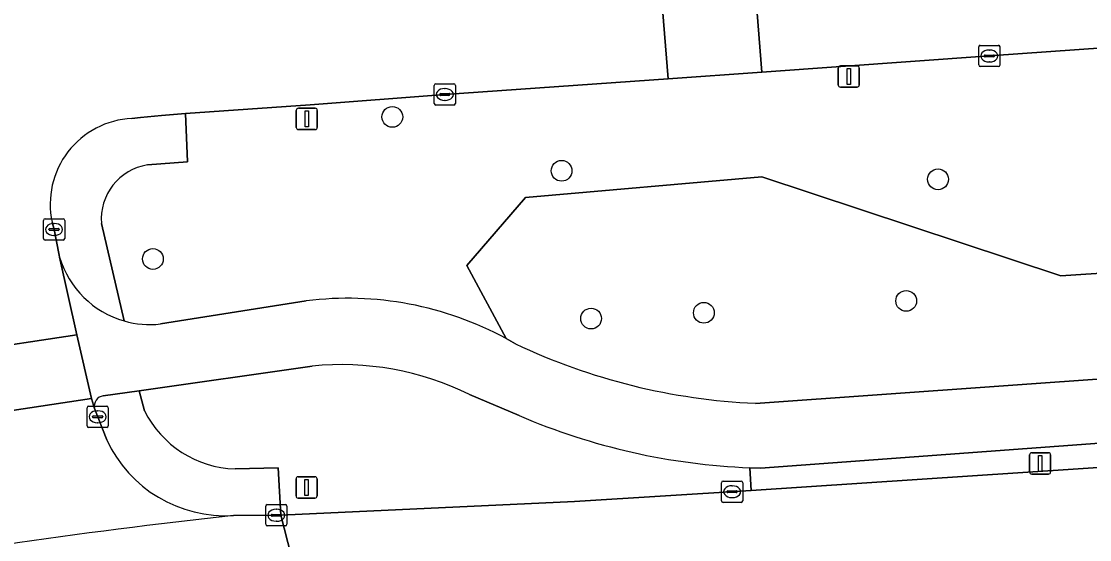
# Model space of a CAD drawing. Extents: x 159053 to 160042, y 380449 to 381423.
# Drawn here: x 159727.1 to 159777.4, y 380841.4 to 380865.8 of the extents above; entities that cross this region are included whole.
import ezdxf

# ---------------------------------------------------------------- set-up
doc = ezdxf.new("R2010")
doc.units = 0
for name, color, linetype in [('IMGEO_Berm_groen', 7, 'Continuous'), ('IMGEO_Boom', 7, 'Continuous'), ('IMGEO_Fietspad_gesloten', 7, 'Continuous'), ('IMGEO_Kolk', 7, 'Continuous'), ('IMGEO_Lichtmast', 7, 'Continuous'), ('IMGEO_Rijbaan_lokaal_gesloten', 7, 'Continuous'), ('IMGEO_Rijbaan_lokaal_open', 7, 'Continuous'), ('IMGEO_Verkeersbordpaal', 7, 'Continuous'), ('IMGEO_Verkeerseiland_open', 7, 'Continuous'), ('IMGEO_Voetpad_open', 7, 'Continuous')]:
    doc.layers.add(name, color=color, linetype=linetype)

msp = doc.modelspace()

# ---------------------------------------------------------------- linework, layer by layer
at = {"layer": 'IMGEO_Berm_groen'}
for points in [[(159750.877, 380857.546), (159762.004, 380858.511), (159776.078, 380853.854), (159849.043, 380858.685), (159882.127, 380860.285), (159902.245, 380860.568), (159926.058, 380860.703), (159937.181, 380868.08), (159947.514, 380867.988), (159954.947, 380862.677), (159954.072, 380860.782)], [(159954.072, 380860.782), (159954.947, 380862.677), (159947.514, 380867.988), (159937.181, 380868.08), (159926.058, 380860.703), (159902.245, 380860.568), (159882.127, 380860.285), (159849.043, 380858.685), (159776.078, 380853.854), (159762.004, 380858.511)], [(159808.442, 380866.749), (159790.225, 380865.491), (159788.948, 380865.369), (159772.719, 380864.21), (159762.009, 380863.451), (159757.598, 380863.127), (159747.082, 380862.395), (159740.742, 380861.906), (159734.871, 380861.491), (159734.959, 380859.225), (159733.086, 380859.074)], [(159762.004, 380858.511), (159750.877, 380857.546), (159748.112, 380854.334), (159749.968, 380850.893), (159750.403, 380850.647)], [(159749.968, 380850.893), (159748.112, 380854.334), (159750.877, 380857.546)], [(159730.917, 380856.31), (159731.982, 380851.727)], [(159761.702, 380847.843), (159802.241, 380850.732), (159841.235, 380853.915), (159861.854, 380855.168), (159871.949, 380855.624), (159882.277, 380855.98), (159900.169, 380856.239), (159941.999, 380856.385)], [(159733.687, 380851.582), (159740.558, 380852.671)], [(159740.835, 380849.601), (159732.683, 380848.433), (159732.946, 380847.498)], [(159750.586, 380847.264), (159748.241, 380848.259)], [(159737.212, 380844.759), (159739.239, 380844.809), (159739.362, 380842.572), (159753.192, 380843.215), (159761.503, 380843.735), (159761.439, 380844.812)]]:
    msp.add_lwpolyline(points, dxfattribs=at)
for centre, radius, start, end in [((159733.475, 380856.535), 2.568, 98.7208, 185.0344), ((159742.499, 380837.155), 15.637, 61.4689, 97.1316), ((159733.201, 380855.963), 4.408, 253.9463, 276.3318), ((159763.006, 380877.264), 29.449, 244.6629, 267.4628), ((159742.191, 380835.979), 13.689, 63.7726, 95.6858), ((159737.346, 380849.66), 4.903, 206.1653, 268.4294), ((159762.636, 380875.354), 30.566, 246.7822, 267.7559)]:
    msp.add_arc(centre, radius, start, end, dxfattribs=at)
at = {"layer": 'IMGEO_Boom'}
for centre in [(159744.609, 380861.338), (159752.579, 380858.798), (159770.301, 380858.397), (159733.338, 380854.645), (159768.802, 380852.668), (159759.276, 380852.11), (159753.967, 380851.837)]:
    msp.add_circle(centre, 0.489, dxfattribs=at)
at = {"layer": 'IMGEO_Fietspad_gesloten'}
for points in [[(159941.999, 380856.385), (159900.169, 380856.239), (159882.277, 380855.98), (159871.949, 380855.624), (159861.854, 380855.168), (159841.235, 380853.915), (159802.241, 380850.732), (159761.702, 380847.843)], [(159728.945, 380854.725), (159729.759, 380851.071), (159730.448, 380848.071), (159730.584, 380847.604)], [(159719.43, 380846.158), (159719.544, 380846.428), (159730.448, 380848.071), (159729.759, 380851.071), (159719.354, 380849.493), (159719.029, 380853.04)], [(159761.439, 380844.812), (159761.948, 380844.796), (159802.587, 380847.782), (159841.485, 380850.858), (159862.024, 380852.122), (159872.183, 380852.589), (159882.27, 380852.951), (159889.555, 380853.072), (159900.233, 380853.185), (159942.503, 380853.274)], [(159740.558, 380852.671), (159733.687, 380851.582)], [(159750.403, 380850.647), (159749.968, 380850.893)], [(159731.002, 380848.192), (159732.683, 380848.433), (159740.835, 380849.601)], [(159748.241, 380848.259), (159750.586, 380847.264)]]:
    msp.add_lwpolyline(points, dxfattribs=at)
for centre, radius, start, end in [((159733.199, 380855.997), 4.44, 196.6508, 254.0898), ((159742.499, 380837.155), 15.637, 61.4689, 97.1316), ((159733.201, 380855.963), 4.408, 253.9463, 276.3318), ((159763.006, 380877.264), 29.449, 244.6629, 267.4628), ((159742.191, 380835.979), 13.689, 63.7726, 95.6858), ((159731.058, 380847.71), 0.485, 96.5775, 192.6057), ((159762.636, 380875.354), 30.566, 246.7822, 267.7559)]:
    msp.add_arc(centre, radius, start, end, dxfattribs=at)
at = {"layer": 'IMGEO_Kolk'}
for p, q in [((159772.218, 380863.784), (159772.218, 380864.636)), ((159772.293, 380864.71), (159773.145, 380864.71)), ((159772.706, 380864.49), (159772.731, 380864.49)), ((159773.219, 380864.636), (159773.219, 380863.784)), ((159772.477, 380864.204), (159772.477, 380864.216)), ((159772.915, 380864.167), (159772.517, 380864.167)), ((159772.52, 380864.253), (159772.918, 380864.253)), ((159772.961, 380864.216), (159772.961, 380864.204)), ((159773.145, 380863.71), (159772.293, 380863.71)), ((159772.729, 380863.93), (159772.704, 380863.93)), ((159746.581, 380861.969), (159746.581, 380862.821)), ((159746.656, 380862.895), (159747.508, 380862.895)), ((159747.069, 380862.675), (159747.094, 380862.675)), ((159747.582, 380862.821), (159747.582, 380861.969)), ((159746.84, 380862.389), (159746.84, 380862.401)), ((159747.278, 380862.352), (159746.88, 380862.352)), ((159746.883, 380862.438), (159747.281, 380862.438)), ((159747.092, 380862.115), (159747.067, 380862.115)), ((159747.324, 380862.401), (159747.324, 380862.389)), ((159747.508, 380861.895), (159746.656, 380861.895)), ((159728.183, 380855.61), (159728.183, 380856.462)), ((159728.258, 380856.536), (159729.11, 380856.536)), ((159729.184, 380856.462), (159729.184, 380855.61)), ((159728.442, 380856.03), (159728.442, 380856.042)), ((159728.88, 380855.993), (159728.482, 380855.993)), ((159728.485, 380856.079), (159728.883, 380856.079)), ((159728.671, 380856.316), (159728.696, 380856.316)), ((159728.926, 380856.042), (159728.926, 380856.03)), ((159729.11, 380855.536), (159728.258, 380855.536)), ((159728.694, 380855.756), (159728.669, 380855.756)), ((159730.237, 380846.784), (159730.237, 380847.636)), ((159730.312, 380847.71), (159731.164, 380847.71)), ((159730.725, 380847.49), (159730.75, 380847.49)), ((159731.238, 380847.636), (159731.238, 380846.784)), ((159730.496, 380847.204), (159730.496, 380847.216)), ((159730.934, 380847.167), (159730.536, 380847.167)), ((159730.539, 380847.253), (159730.937, 380847.253)), ((159730.748, 380846.93), (159730.723, 380846.93)), ((159730.98, 380847.216), (159730.98, 380847.204)), ((159731.164, 380846.71), (159730.312, 380846.71)), ((159760.107, 380843.253), (159760.107, 380844.105)), ((159760.182, 380844.179), (159761.034, 380844.179)), ((159760.595, 380843.959), (159760.62, 380843.959)), ((159761.108, 380844.105), (159761.108, 380843.253)), ((159760.366, 380843.673), (159760.366, 380843.685)), ((159760.804, 380843.636), (159760.406, 380843.636)), ((159760.409, 380843.722), (159760.807, 380843.722)), ((159760.618, 380843.399), (159760.593, 380843.399)), ((159760.85, 380843.685), (159760.85, 380843.673)), ((159738.648, 380842.144), (159738.648, 380842.996)), ((159738.723, 380843.07), (159739.575, 380843.07)), ((159739.136, 380842.85), (159739.161, 380842.85)), ((159739.649, 380842.996), (159739.649, 380842.144)), ((159761.034, 380843.179), (159760.182, 380843.179)), ((159738.907, 380842.564), (159738.907, 380842.576)), ((159739.345, 380842.527), (159738.947, 380842.527)), ((159738.95, 380842.613), (159739.348, 380842.613)), ((159739.391, 380842.576), (159739.391, 380842.564)), ((159739.575, 380842.07), (159738.723, 380842.07)), ((159739.159, 380842.29), (159739.134, 380842.29))]:
    msp.add_line(p, q, dxfattribs=at)
for points in [[(159772.218, 380863.784), (159772.218, 380864.636)], [(159772.293, 380864.71), (159773.145, 380864.71)], [(159773.219, 380864.636), (159773.219, 380863.784)], [(159773.145, 380863.71), (159772.293, 380863.71)], [(159746.581, 380861.969), (159746.581, 380862.821)], [(159746.656, 380862.895), (159747.508, 380862.895)], [(159747.582, 380862.821), (159747.582, 380861.969)], [(159747.508, 380861.895), (159746.656, 380861.895)], [(159728.183, 380855.61), (159728.183, 380856.462)], [(159728.258, 380856.536), (159729.11, 380856.536)], [(159729.184, 380856.462), (159729.184, 380855.61)], [(159729.11, 380855.536), (159728.258, 380855.536)], [(159730.237, 380846.784), (159730.237, 380847.636)], [(159730.312, 380847.71), (159731.164, 380847.71)], [(159731.238, 380847.636), (159731.238, 380846.784)], [(159731.164, 380846.71), (159730.312, 380846.71)], [(159760.107, 380843.253), (159760.107, 380844.105)], [(159760.182, 380844.179), (159761.034, 380844.179)], [(159761.108, 380844.105), (159761.108, 380843.253)], [(159738.648, 380842.144), (159738.648, 380842.996)], [(159738.723, 380843.07), (159739.575, 380843.07)], [(159739.649, 380842.996), (159739.649, 380842.144)], [(159761.034, 380843.179), (159760.182, 380843.179)], [(159739.575, 380842.07), (159738.723, 380842.07)]]:
    msp.add_lwpolyline(points, dxfattribs=at)
for centre, radius, start, end in [((159772.295, 380864.634), 0.0765, 91.552, 178.448), ((159772.295, 380864.634), 0.0765, 91.552, 178.448), ((159773.143, 380864.634), 0.0765, 1.552, 88.448), ((159773.143, 380864.634), 0.0765, 1.552, 88.448), ((159772.517, 380864.213), 0.0403, 85.8775, 175.7526), ((159772.514, 380864.203), 0.0366, 178.938, 274.7102), ((159772.918, 380864.21), 0.043, 264.8664, 352.4533), ((159772.922, 380864.215), 0.0386, 1.7309, 96.639), ((159772.295, 380863.786), 0.0765, 181.552, 268.448), ((159772.295, 380863.786), 0.0765, 181.552, 268.448), ((159773.143, 380863.786), 0.0765, 271.552, 358.448), ((159773.143, 380863.786), 0.0765, 271.552, 358.448), ((159746.658, 380862.819), 0.0765, 91.552, 178.448), ((159746.658, 380862.819), 0.0765, 91.552, 178.448), ((159747.506, 380862.819), 0.0765, 1.552, 88.448), ((159747.506, 380862.819), 0.0765, 1.552, 88.448), ((159746.658, 380861.971), 0.0765, 181.552, 268.448), ((159746.658, 380861.971), 0.0765, 181.552, 268.448), ((159746.88, 380862.398), 0.0403, 85.8775, 175.7526), ((159746.877, 380862.388), 0.0366, 178.938, 274.7102), ((159747.281, 380862.395), 0.043, 264.8664, 352.4533), ((159747.285, 380862.4), 0.0386, 1.7309, 96.639), ((159747.506, 380861.971), 0.0765, 271.552, 358.448), ((159747.506, 380861.971), 0.0765, 271.552, 358.448), ((159728.26, 380856.46), 0.0765, 91.552, 178.448), ((159728.26, 380856.46), 0.0765, 91.552, 178.448), ((159729.108, 380856.46), 0.0765, 1.552, 88.448), ((159729.108, 380856.46), 0.0765, 1.552, 88.448), ((159728.482, 380856.039), 0.0403, 85.8775, 175.7526), ((159728.479, 380856.029), 0.0366, 178.938, 274.7102), ((159728.883, 380856.036), 0.043, 264.8664, 352.4533), ((159728.887, 380856.041), 0.0386, 1.7309, 96.639), ((159728.26, 380855.612), 0.0765, 181.552, 268.448), ((159728.26, 380855.612), 0.0765, 181.552, 268.448), ((159729.108, 380855.612), 0.0765, 271.552, 358.448), ((159729.108, 380855.612), 0.0765, 271.552, 358.448), ((159730.314, 380847.634), 0.0765, 91.552, 178.448), ((159730.314, 380847.634), 0.0765, 91.552, 178.448), ((159731.162, 380847.634), 0.0765, 1.552, 88.448), ((159731.162, 380847.634), 0.0765, 1.552, 88.448), ((159730.536, 380847.213), 0.0403, 85.8775, 175.7526), ((159730.533, 380847.203), 0.0366, 178.938, 274.7102), ((159730.937, 380847.21), 0.043, 264.8664, 352.4533), ((159730.941, 380847.215), 0.0386, 1.7309, 96.639), ((159730.314, 380846.786), 0.0765, 181.552, 268.448), ((159730.314, 380846.786), 0.0765, 181.552, 268.448), ((159731.162, 380846.786), 0.0765, 271.552, 358.448), ((159731.162, 380846.786), 0.0765, 271.552, 358.448), ((159760.184, 380844.103), 0.0765, 91.552, 178.448), ((159760.184, 380844.103), 0.0765, 91.552, 178.448), ((159761.032, 380844.103), 0.0765, 1.552, 88.448), ((159761.032, 380844.103), 0.0765, 1.552, 88.448), ((159760.406, 380843.682), 0.0403, 85.8775, 175.7526), ((159760.403, 380843.672), 0.0366, 178.938, 274.7102), ((159760.807, 380843.679), 0.043, 264.8664, 352.4533), ((159760.811, 380843.684), 0.0386, 1.7309, 96.639), ((159738.725, 380842.994), 0.0765, 91.552, 178.448), ((159738.725, 380842.994), 0.0765, 91.552, 178.448), ((159739.573, 380842.994), 0.0765, 1.552, 88.448), ((159739.573, 380842.994), 0.0765, 1.552, 88.448), ((159760.184, 380843.255), 0.0765, 181.552, 268.448), ((159760.184, 380843.255), 0.0765, 181.552, 268.448), ((159761.032, 380843.255), 0.0765, 271.552, 358.448), ((159761.032, 380843.255), 0.0765, 271.552, 358.448), ((159738.947, 380842.573), 0.0403, 85.8775, 175.7526), ((159738.944, 380842.563), 0.0366, 178.938, 274.7102), ((159739.348, 380842.57), 0.043, 264.8664, 352.4533), ((159739.352, 380842.575), 0.0386, 1.7309, 96.639), ((159738.725, 380842.146), 0.0765, 181.552, 268.448), ((159738.725, 380842.146), 0.0765, 181.552, 268.448), ((159739.573, 380842.146), 0.0765, 271.552, 358.448), ((159739.573, 380842.146), 0.0765, 271.552, 358.448)]:
    msp.add_arc(centre, radius, start, end, dxfattribs=at)
for centre, major_axis, ratio, start_param, end_param in [((159772.705, 380864.21), (-0.387, 0.002), 0.722429, 4.712389, 7.853982), ((159772.73, 380864.21), (-0.39, 0.002), 0.717154, 1.570796, 4.712389), ((159747.068, 380862.395), (-0.387, 0.002), 0.722429, 4.712389, 7.853982), ((159747.093, 380862.395), (-0.39, 0.002), 0.717154, 1.570796, 4.712389), ((159728.67, 380856.036), (-0.387, 0.002), 0.722429, 4.712389, 7.853982), ((159728.695, 380856.036), (-0.39, 0.002), 0.717154, 1.570796, 4.712389), ((159730.724, 380847.21), (-0.387, 0.002), 0.722429, 4.712389, 7.853982), ((159730.749, 380847.21), (-0.39, 0.002), 0.717154, 1.570796, 4.712389), ((159760.594, 380843.679), (-0.387, 0.002), 0.722429, 4.712389, 7.853982), ((159760.619, 380843.679), (-0.39, 0.002), 0.717154, 1.570796, 4.712389), ((159739.135, 380842.57), (-0.387, 0.002), 0.722429, 4.712389, 7.853982), ((159739.16, 380842.57), (-0.39, 0.002), 0.717154, 1.570796, 4.712389)]:
    msp.add_ellipse(centre, major_axis=major_axis, ratio=ratio, start_param=start_param, end_param=end_param, dxfattribs=at)
at = {"layer": 'IMGEO_Lichtmast'}
for p, q in [((159765.604, 380862.841), (159765.604, 380863.641)), ((159765.604, 380863.641), (159765.604, 380862.841)), ((159765.704, 380863.741), (159766.494, 380863.741)), ((159766.494, 380863.741), (159765.704, 380863.741)), ((159766.594, 380863.641), (159766.594, 380862.841)), ((159766.594, 380862.841), (159766.594, 380863.641)), ((159766.494, 380862.741), (159765.704, 380862.741)), ((159765.704, 380862.741), (159766.494, 380862.741)), ((159740.087, 380860.844), (159740.087, 380861.644)), ((159740.087, 380861.644), (159740.087, 380860.844)), ((159740.187, 380861.744), (159740.977, 380861.744)), ((159740.977, 380861.744), (159740.187, 380861.744)), ((159741.077, 380861.644), (159741.077, 380860.844)), ((159741.077, 380860.844), (159741.077, 380861.644)), ((159740.977, 380860.744), (159740.187, 380860.744)), ((159740.187, 380860.744), (159740.977, 380860.744)), ((159774.613, 380844.613), (159774.613, 380845.413)), ((159774.613, 380845.413), (159774.613, 380844.613)), ((159774.713, 380845.513), (159775.503, 380845.513)), ((159775.503, 380845.513), (159774.713, 380845.513)), ((159775.603, 380845.413), (159775.603, 380844.613)), ((159775.603, 380844.613), (159775.603, 380845.413)), ((159775.503, 380844.513), (159774.713, 380844.513)), ((159774.713, 380844.513), (159775.503, 380844.513))]:
    msp.add_line(p, q, dxfattribs=at)
for points in [[(159766.024, 380863.616), (159766.174, 380863.616), (159766.174, 380862.866), (159766.024, 380862.866), (159766.024, 380863.616)], [(159740.507, 380861.619), (159740.657, 380861.619), (159740.657, 380860.869), (159740.507, 380860.869), (159740.507, 380861.619)], [(159775.033, 380845.388), (159775.183, 380845.388), (159775.183, 380844.638), (159775.033, 380844.638), (159775.033, 380845.388)]]:
    msp.add_lwpolyline(points, dxfattribs=at)
for centre, start, end in [((159765.704, 380863.641), 90, 180), ((159765.704, 380863.641), 90, 180), ((159766.494, 380863.641), 0, 90), ((159766.494, 380863.641), 360, 90), ((159765.704, 380862.841), 180, 270), ((159765.704, 380862.841), 180, 270), ((159766.494, 380862.841), 270, 0), ((159766.494, 380862.841), 270, 0), ((159740.187, 380861.644), 90, 180), ((159740.187, 380861.644), 90, 180), ((159740.977, 380861.644), 0, 90), ((159740.977, 380861.644), 360, 90), ((159740.187, 380860.844), 180, 270), ((159740.187, 380860.844), 180, 270), ((159740.977, 380860.844), 270, 0), ((159740.977, 380860.844), 270, 0), ((159774.713, 380845.413), 90, 180), ((159774.713, 380845.413), 90, 180), ((159775.503, 380845.413), 0, 90), ((159775.503, 380845.413), 360, 90), ((159774.713, 380844.613), 180, 270), ((159774.713, 380844.613), 180, 270), ((159775.503, 380844.613), 270, 0), ((159775.503, 380844.613), 270, 0)]:
    msp.add_arc(centre, 0.1, start, end, dxfattribs=at)
at = {"layer": 'IMGEO_Rijbaan_lokaal_gesloten'}
for points in [[(159969.187, 380847.502), (159969.848, 380852.073), (159959.699, 380852.178), (159958.412, 380852.187), (159942.485, 380852.167), (159900.033, 380852.075), (159882.524, 380851.86), (159861.995, 380851.083), (159841.53, 380849.793), (159782.107, 380845.096), (159761.503, 380843.735), (159753.192, 380843.215), (159739.362, 380842.572), (159740.333, 380838.781), (159740.661, 380838.807), (159749.305, 380839.305), (159763.243, 380840.118)], [(159719.755, 380835.227), (159734.368, 380838.383), (159734.682, 380838.327), (159735.393, 380838.384), (159740.333, 380838.781), (159739.362, 380842.572), (159737.132, 380842.554)]]:
    msp.add_lwpolyline(points, dxfattribs=at)
msp.add_arc((159765.346, 380579.199), 264.862, 96.11489, 100.84901, dxfattribs=at)
at = {"layer": 'IMGEO_Rijbaan_lokaal_open'}
for points in [[(159773.274, 380872.311), (159771.754, 380872.193), (159761.386, 380871.43), (159761.698, 380867.429), (159762.009, 380863.451), (159772.719, 380864.21), (159788.948, 380865.369), (159790.225, 380865.491), (159808.442, 380866.749), (159835.02, 380868.611), (159840.308, 380868.954), (159851.567, 380869.572), (159853.852, 380869.682), (159860.577, 380869.987), (159860.164, 380877.998)], [(159732.345, 380861.268), (159732.746, 380861.304), (159733.743, 380861.411), (159734.871, 380861.491), (159740.742, 380861.906), (159747.082, 380862.395), (159757.598, 380863.127), (159756.953, 380871.106), (159747.118, 380870.378), (159729.551, 380869.091), (159727.342, 380868.899)], [(159718.825, 380855.476), (159718.883, 380855.093), (159718.89, 380854.873), (159719.012, 380853.226), (159719.029, 380853.04), (159719.354, 380849.493), (159729.759, 380851.071), (159728.945, 380854.725), (159728.92, 380854.819), (159728.683, 380856.038), (159728.591, 380856.378)], [(159731.163, 380846.121), (159730.584, 380847.604), (159730.448, 380848.071), (159719.544, 380846.428), (159719.43, 380846.158), (159719.553, 380845.918), (159719.648, 380845.389), (159719.517, 380844.14)]]:
    msp.add_lwpolyline(points, dxfattribs=at)
msp.add_lwpolyline([(159761.386, 380871.43), (159756.953, 380871.106), (159757.598, 380863.127), (159762.009, 380863.451), (159761.698, 380867.429)], close=True, dxfattribs=at)
for centre, radius, start, end in [((159732.546, 380857.228), 4.045, 92.8454, 192.1285), ((159736.767, 380848.721), 6.178, 204.8904, 273.3855), ((159765.346, 380579.199), 264.862, 96.11489, 100.84901)]:
    msp.add_arc(centre, radius, start, end, dxfattribs=at)
at = {"layer": 'IMGEO_Verkeersbordpaal'}
for p, q in [((159740.175, 380844.383), (159740.965, 380844.383)), ((159740.965, 380844.383), (159740.175, 380844.383)), ((159740.075, 380843.483), (159740.075, 380844.283)), ((159740.075, 380844.283), (159740.075, 380843.483)), ((159741.065, 380844.283), (159741.065, 380843.483)), ((159741.065, 380843.483), (159741.065, 380844.283)), ((159740.965, 380843.383), (159740.175, 380843.383)), ((159740.175, 380843.383), (159740.965, 380843.383))]:
    msp.add_line(p, q, dxfattribs=at)
msp.add_lwpolyline([(159740.495, 380844.258), (159740.645, 380844.258), (159740.645, 380843.508), (159740.495, 380843.508), (159740.495, 380844.258)], dxfattribs=at)
for centre, start, end in [((159740.175, 380844.283), 90, 180), ((159740.175, 380844.283), 90, 180), ((159740.965, 380844.283), 0, 90), ((159740.965, 380844.283), 360, 90), ((159740.175, 380843.483), 180, 270), ((159740.175, 380843.483), 180, 270), ((159740.965, 380843.483), 270, 0), ((159740.965, 380843.483), 270, 0)]:
    msp.add_arc(centre, 0.1, start, end, dxfattribs=at)
at = {"layer": 'IMGEO_Verkeerseiland_open'}
msp.add_lwpolyline([(159942.485, 380852.167), (159942.503, 380853.274), (159900.233, 380853.185), (159889.555, 380853.072), (159882.27, 380852.951), (159872.183, 380852.589), (159862.024, 380852.122), (159841.485, 380850.858), (159802.587, 380847.782), (159761.948, 380844.796), (159761.439, 380844.812), (159761.503, 380843.735), (159782.107, 380845.096), (159841.53, 380849.793), (159861.995, 380851.083), (159882.524, 380851.86), (159900.033, 380852.075)], close=True, dxfattribs=at)
at = {"layer": 'IMGEO_Voetpad_open'}
for points in [[(159734.871, 380861.491), (159733.743, 380861.411), (159732.746, 380861.304), (159732.345, 380861.268)], [(159733.086, 380859.074), (159734.959, 380859.225), (159734.871, 380861.491)], [(159728.591, 380856.378), (159728.683, 380856.038), (159728.92, 380854.819), (159728.945, 380854.725)], [(159731.982, 380851.727), (159730.917, 380856.31)], [(159732.946, 380847.498), (159732.683, 380848.433), (159731.002, 380848.192)], [(159730.584, 380847.604), (159731.163, 380846.121)], [(159737.132, 380842.554), (159739.362, 380842.572), (159739.239, 380844.809), (159737.212, 380844.759)]]:
    msp.add_lwpolyline(points, dxfattribs=at)
for centre, radius, start, end in [((159732.546, 380857.228), 4.045, 92.8454, 192.1285), ((159733.475, 380856.535), 2.568, 98.7208, 185.0344), ((159733.199, 380855.997), 4.44, 196.6508, 254.0898), ((159731.058, 380847.71), 0.485, 96.5775, 192.6057), ((159737.346, 380849.66), 4.903, 206.1653, 268.4294), ((159736.767, 380848.721), 6.178, 204.8904, 273.3855)]:
    msp.add_arc(centre, radius, start, end, dxfattribs=at)

doc.saveas('drawing.dxf')
